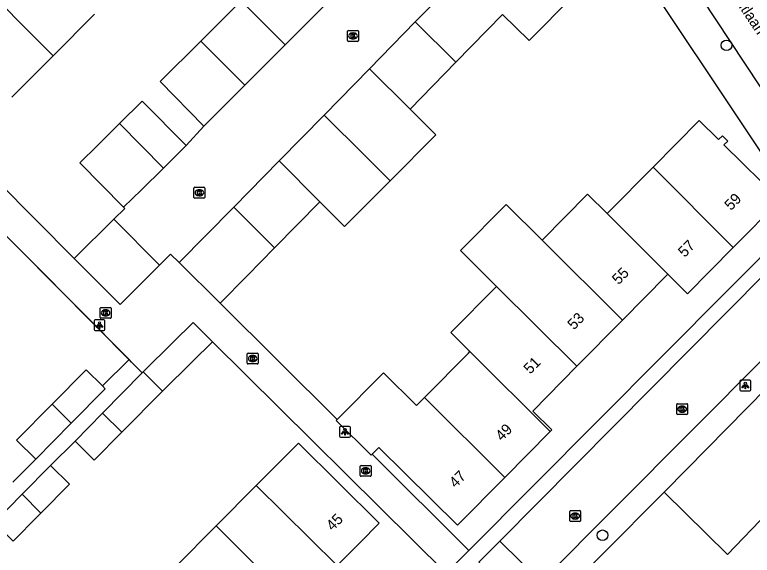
# Model space of a CAD drawing. Extents: x 157767 to 159171, y 387842 to 389425.
# Drawn here: x 158517.6 to 158585.7, y 388630 to 388679.9 of the extents above; entities that cross this region are included whole.
import ezdxf

# ---------------------------------------------------------------- set-up
doc = ezdxf.new("R2010")
doc.units = 0
for name, color, linetype in [('IMGEO_Boom', 7, 'Continuous'), ('IMGEO_Kolk', 7, 'Continuous'), ('IMGEO_Lichtpunt', 7, 'Continuous'), ('IMGEO_Muur', 7, 'Continuous'), ('IMGEO_Openbare_ruimte_label', 7, 'Continuous'), ('IMGEO_Pand', 7, 'Continuous'), ('IMGEO_Pand_nummerreeks', 7, 'Continuous'), ('IMGEO_Rijbaan_lokaal_open', 7, 'Continuous'), ('IMGEO_Voetpad_open', 7, 'Continuous')]:
    doc.layers.add(name, color=color, linetype=linetype)

msp = doc.modelspace()

# ---------------------------------------------------------------- linework, layer by layer
at = {"layer": 'IMGEO_Boom'}
for centre in [(158583.318, 388677.118), (158571.865, 388631.855)]:
    msp.add_circle(centre, 0.489, dxfattribs=at)
at = {"layer": 'IMGEO_Kolk'}
for p, q in [((158548.318, 388677.56), (158548.318, 388678.412)), ((158548.393, 388678.486), (158549.245, 388678.486)), ((158548.806, 388678.266), (158548.831, 388678.266)), ((158549.319, 388678.412), (158549.319, 388677.56)), ((158549.245, 388677.486), (158548.393, 388677.486)), ((158548.829, 388677.706), (158548.804, 388677.706)), ((158534.129, 388663.073), (158534.129, 388663.925)), ((158534.204, 388663.999), (158535.056, 388663.999)), ((158534.617, 388663.779), (158534.642, 388663.779)), ((158535.13, 388663.925), (158535.13, 388663.073)), ((158534.64, 388663.219), (158534.615, 388663.219)), ((158535.056, 388662.999), (158534.204, 388662.999)), ((158525.544, 388652.898), (158526.396, 388652.898)), ((158525.469, 388651.972), (158525.469, 388652.824)), ((158525.957, 388652.678), (158525.982, 388652.678)), ((158526.47, 388652.824), (158526.47, 388651.972)), ((158526.396, 388651.898), (158525.544, 388651.898)), ((158525.98, 388652.118), (158525.955, 388652.118)), ((158539.055, 388647.754), (158539.055, 388648.606)), ((158539.13, 388648.68), (158539.982, 388648.68)), ((158539.543, 388648.46), (158539.568, 388648.46)), ((158540.056, 388648.606), (158540.056, 388647.754)), ((158539.982, 388647.68), (158539.13, 388647.68)), ((158539.566, 388647.9), (158539.541, 388647.9)), ((158578.72, 388643.08), (158578.72, 388643.932)), ((158578.795, 388644.006), (158579.647, 388644.006)), ((158579.208, 388643.786), (158579.233, 388643.786)), ((158579.721, 388643.932), (158579.721, 388643.08)), ((158579.647, 388643.006), (158578.795, 388643.006)), ((158579.231, 388643.226), (158579.206, 388643.226)), ((158549.49, 388637.379), (158549.49, 388638.231)), ((158549.565, 388638.305), (158550.417, 388638.305)), ((158549.978, 388638.085), (158550.003, 388638.085)), ((158550.491, 388638.231), (158550.491, 388637.379)), ((158550.417, 388637.305), (158549.565, 388637.305)), ((158550.001, 388637.525), (158549.976, 388637.525)), ((158568.84, 388633.203), (158568.84, 388634.055)), ((158568.915, 388634.129), (158569.767, 388634.129)), ((158569.328, 388633.909), (158569.353, 388633.909)), ((158569.841, 388634.055), (158569.841, 388633.203)), ((158569.767, 388633.129), (158568.915, 388633.129)), ((158569.351, 388633.349), (158569.326, 388633.349))]:
    msp.add_line(p, q, dxfattribs=at)
for points in [[(158548.318, 388677.56), (158548.318, 388678.412)], [(158548.393, 388678.486), (158549.245, 388678.486)], [(158548.639, 388678.186), (158548.762, 388678.186), (158548.762, 388678.035), (158548.892, 388678.186), (158549.056, 388678.186), (158548.91, 388678.035), (158549.063, 388677.786), (158548.911, 388677.786), (158548.826, 388677.95), (158548.762, 388677.883), (158548.762, 388677.786), (158548.639, 388677.786), (158548.639, 388678.186)], [(158549.319, 388678.412), (158549.319, 388677.56)], [(158549.245, 388677.486), (158548.393, 388677.486)], [(158534.129, 388663.073), (158534.129, 388663.925)], [(158534.204, 388663.999), (158535.056, 388663.999)], [(158535.13, 388663.925), (158535.13, 388663.073)], [(158534.45, 388663.699), (158534.573, 388663.699), (158534.573, 388663.548), (158534.703, 388663.699), (158534.867, 388663.699), (158534.721, 388663.548), (158534.874, 388663.299), (158534.722, 388663.299), (158534.637, 388663.463), (158534.573, 388663.396), (158534.573, 388663.299), (158534.45, 388663.299), (158534.45, 388663.699)], [(158535.056, 388662.999), (158534.204, 388662.999)], [(158525.544, 388652.898), (158526.396, 388652.898)], [(158525.469, 388651.972), (158525.469, 388652.824)], [(158525.79, 388652.598), (158525.913, 388652.598), (158525.913, 388652.447), (158526.043, 388652.598), (158526.207, 388652.598), (158526.061, 388652.447), (158526.214, 388652.198), (158526.062, 388652.198), (158525.977, 388652.362), (158525.913, 388652.295), (158525.913, 388652.198), (158525.79, 388652.198), (158525.79, 388652.598)], [(158526.47, 388652.824), (158526.47, 388651.972)], [(158526.396, 388651.898), (158525.544, 388651.898)], [(158539.055, 388647.754), (158539.055, 388648.606)], [(158539.13, 388648.68), (158539.982, 388648.68)], [(158539.376, 388648.38), (158539.499, 388648.38), (158539.499, 388648.229), (158539.629, 388648.38), (158539.793, 388648.38), (158539.647, 388648.229), (158539.8, 388647.98), (158539.648, 388647.98), (158539.563, 388648.144), (158539.499, 388648.077), (158539.499, 388647.98), (158539.376, 388647.98), (158539.376, 388648.38)], [(158540.056, 388648.606), (158540.056, 388647.754)], [(158539.982, 388647.68), (158539.13, 388647.68)], [(158578.72, 388643.08), (158578.72, 388643.932)], [(158578.795, 388644.006), (158579.647, 388644.006)], [(158579.041, 388643.706), (158579.164, 388643.706), (158579.164, 388643.555), (158579.294, 388643.706), (158579.458, 388643.706), (158579.312, 388643.555), (158579.465, 388643.306), (158579.313, 388643.306), (158579.228, 388643.47), (158579.164, 388643.403), (158579.164, 388643.306), (158579.041, 388643.306), (158579.041, 388643.706)], [(158579.721, 388643.932), (158579.721, 388643.08)], [(158579.647, 388643.006), (158578.795, 388643.006)], [(158549.49, 388637.379), (158549.49, 388638.231)], [(158549.565, 388638.305), (158550.417, 388638.305)], [(158549.811, 388638.005), (158549.934, 388638.005), (158549.934, 388637.854), (158550.064, 388638.005), (158550.228, 388638.005), (158550.082, 388637.854), (158550.235, 388637.605), (158550.083, 388637.605), (158549.998, 388637.769), (158549.934, 388637.702), (158549.934, 388637.605), (158549.811, 388637.605), (158549.811, 388638.005)], [(158550.491, 388638.231), (158550.491, 388637.379)], [(158550.417, 388637.305), (158549.565, 388637.305)], [(158568.84, 388633.203), (158568.84, 388634.055)], [(158568.915, 388634.129), (158569.767, 388634.129)], [(158569.161, 388633.829), (158569.284, 388633.829), (158569.284, 388633.678), (158569.414, 388633.829), (158569.578, 388633.829), (158569.432, 388633.678), (158569.585, 388633.429), (158569.433, 388633.429), (158569.348, 388633.593), (158569.284, 388633.526), (158569.284, 388633.429), (158569.161, 388633.429), (158569.161, 388633.829)], [(158569.841, 388634.055), (158569.841, 388633.203)], [(158569.767, 388633.129), (158568.915, 388633.129)]]:
    msp.add_lwpolyline(points, dxfattribs=at)
for centre, start, end in [((158548.395, 388678.41), 91.55205, 178.44795), ((158548.395, 388678.41), 91.55205, 178.44795), ((158549.243, 388678.41), 1.55205, 88.44795), ((158549.243, 388678.41), 1.55205, 88.44795), ((158548.395, 388677.562), 181.55205, 268.44795), ((158548.395, 388677.562), 181.55205, 268.44795), ((158549.243, 388677.562), 271.55205, 358.44795), ((158549.243, 388677.562), 271.55205, 358.44795), ((158534.206, 388663.923), 91.55205, 178.44795), ((158534.206, 388663.923), 91.55205, 178.44795), ((158535.054, 388663.923), 1.55205, 88.44795), ((158535.054, 388663.923), 1.55205, 88.44795), ((158534.206, 388663.075), 181.55205, 268.44795), ((158534.206, 388663.075), 181.55205, 268.44795), ((158535.054, 388663.075), 271.55205, 358.44795), ((158535.054, 388663.075), 271.55205, 358.44795), ((158525.546, 388652.822), 91.55205, 178.44795), ((158525.546, 388652.822), 91.55205, 178.44795), ((158526.394, 388652.822), 1.55205, 88.44795), ((158526.394, 388652.822), 1.55205, 88.44795), ((158525.546, 388651.974), 181.55205, 268.44795), ((158525.546, 388651.974), 181.55205, 268.44795), ((158526.394, 388651.974), 271.55205, 358.44795), ((158526.394, 388651.974), 271.55205, 358.44795), ((158539.132, 388648.604), 91.55205, 178.44795), ((158539.132, 388648.604), 91.55205, 178.44795), ((158539.98, 388648.604), 1.55205, 88.44795), ((158539.98, 388648.604), 1.55205, 88.44795), ((158539.132, 388647.756), 181.55205, 268.44795), ((158539.132, 388647.756), 181.55205, 268.44795), ((158539.98, 388647.756), 271.55205, 358.44795), ((158539.98, 388647.756), 271.55205, 358.44795), ((158578.797, 388643.93), 91.55205, 178.44795), ((158578.797, 388643.93), 91.55205, 178.44795), ((158579.645, 388643.93), 1.55205, 88.44795), ((158579.645, 388643.93), 1.55205, 88.44795), ((158578.797, 388643.082), 181.55205, 268.44795), ((158578.797, 388643.082), 181.55205, 268.44795), ((158579.645, 388643.082), 271.55205, 358.44795), ((158579.645, 388643.082), 271.55205, 358.44795), ((158549.567, 388638.229), 91.55205, 178.44795), ((158549.567, 388638.229), 91.55205, 178.44795), ((158550.415, 388638.229), 1.55205, 88.44795), ((158550.415, 388638.229), 1.55205, 88.44795), ((158549.567, 388637.381), 181.55205, 268.44795), ((158549.567, 388637.381), 181.55205, 268.44795), ((158550.415, 388637.381), 271.55205, 358.44795), ((158550.415, 388637.381), 271.55205, 358.44795), ((158568.917, 388634.053), 91.55205, 178.44795), ((158568.917, 388634.053), 91.55205, 178.44795), ((158569.765, 388634.053), 1.55205, 88.44795), ((158569.765, 388634.053), 1.55205, 88.44795), ((158568.917, 388633.205), 181.55205, 268.44795), ((158568.917, 388633.205), 181.55205, 268.44795), ((158569.765, 388633.205), 271.55205, 358.44795), ((158569.765, 388633.205), 271.55205, 358.44795)]:
    msp.add_arc(centre, 0.0765, start, end, dxfattribs=at)
for centre, major_axis, ratio, start_param, end_param in [((158548.805, 388677.986), (-0.387, 0.002), 0.722429, 4.712389, 7.853982), ((158548.83, 388677.986), (-0.39, 0.002), 0.717154, 1.570796, 4.712389), ((158534.616, 388663.499), (-0.387, 0.002), 0.722429, 4.712389, 7.853982), ((158534.641, 388663.499), (-0.39, 0.002), 0.717154, 1.570796, 4.712389), ((158525.956, 388652.398), (-0.387, 0.002), 0.722429, 4.712389, 7.853982), ((158525.981, 388652.398), (-0.39, 0.002), 0.717154, 1.570796, 4.712389), ((158539.542, 388648.18), (-0.387, 0.002), 0.722429, 4.712389, 7.853982), ((158539.567, 388648.18), (-0.39, 0.002), 0.717154, 1.570796, 4.712389), ((158579.207, 388643.506), (-0.387, 0.002), 0.722429, 4.712389, 7.853982), ((158579.232, 388643.506), (-0.39, 0.002), 0.717154, 1.570796, 4.712389), ((158549.977, 388637.805), (-0.387, 0.002), 0.722429, 4.712389, 7.853982), ((158550.002, 388637.805), (-0.39, 0.002), 0.717154, 1.570796, 4.712389), ((158569.327, 388633.629), (-0.387, 0.002), 0.722429, 4.712389, 7.853982), ((158569.352, 388633.629), (-0.39, 0.002), 0.717154, 1.570796, 4.712389)]:
    msp.add_ellipse(centre, major_axis=major_axis, ratio=ratio, start_param=start_param, end_param=end_param, dxfattribs=at)
at = {"layer": 'IMGEO_Lichtpunt'}
for p, q in [((158524.909, 388651.67), (158524.909, 388650.863)), ((158524.909, 388651.67), (158524.909, 388650.863)), ((158525.811, 388651.765), (158525.003, 388651.765)), ((158525.811, 388651.765), (158525.003, 388651.765)), ((158525.905, 388650.863), (158525.905, 388651.67)), ((158525.905, 388650.863), (158525.905, 388651.67)), ((158525.003, 388650.769), (158525.811, 388650.769)), ((158525.003, 388650.769), (158525.811, 388650.769)), ((158584.555, 388646.089), (158584.555, 388645.282)), ((158584.555, 388646.089), (158584.555, 388645.282)), ((158585.457, 388646.184), (158584.649, 388646.184)), ((158585.457, 388646.184), (158584.649, 388646.184)), ((158585.551, 388645.282), (158585.551, 388646.089)), ((158585.551, 388645.282), (158585.551, 388646.089)), ((158584.649, 388645.188), (158585.457, 388645.188)), ((158584.649, 388645.188), (158585.457, 388645.188)), ((158547.578, 388641.809), (158547.578, 388641.002)), ((158547.578, 388641.809), (158547.578, 388641.002)), ((158548.48, 388641.904), (158547.672, 388641.904)), ((158548.48, 388641.904), (158547.672, 388641.904)), ((158548.574, 388641.002), (158548.574, 388641.809)), ((158548.574, 388641.002), (158548.574, 388641.809)), ((158547.672, 388640.908), (158548.48, 388640.908)), ((158547.672, 388640.908), (158548.48, 388640.908))]:
    msp.add_line(p, q, dxfattribs=at)
for points in [[(158525.283, 388651.334), (158525.322, 388651.306), (158525.134, 388651.044), (158525.096, 388651.071), (158525.283, 388651.334)], [(158525.385, 388651.286), (158525.432, 388651.286), (158525.432, 388650.964), (158525.385, 388650.964), (158525.385, 388651.286)], [(158525.495, 388651.306), (158525.533, 388651.333), (158525.72, 388651.071), (158525.681, 388651.043), (158525.495, 388651.306)], [(158584.929, 388645.753), (158584.968, 388645.725), (158584.78, 388645.463), (158584.742, 388645.49), (158584.929, 388645.753)], [(158585.031, 388645.705), (158585.078, 388645.705), (158585.078, 388645.383), (158585.031, 388645.383), (158585.031, 388645.705)], [(158585.141, 388645.725), (158585.179, 388645.752), (158585.366, 388645.49), (158585.327, 388645.462), (158585.141, 388645.725)], [(158547.952, 388641.473), (158547.991, 388641.445), (158547.803, 388641.183), (158547.765, 388641.21), (158547.952, 388641.473)], [(158548.054, 388641.425), (158548.101, 388641.425), (158548.101, 388641.103), (158548.054, 388641.103), (158548.054, 388641.425)], [(158548.164, 388641.445), (158548.202, 388641.472), (158548.389, 388641.21), (158548.35, 388641.182), (158548.164, 388641.445)]]:
    msp.add_lwpolyline(points, dxfattribs=at)
for centre in [(158525.408, 388651.468), (158585.054, 388645.887), (158548.077, 388641.607)]:
    msp.add_circle(centre, 0.0994, dxfattribs=at)
for centre, start, end in [((158525.003, 388651.67), 90, 180), ((158525.003, 388651.67), 90, 180), ((158525.811, 388651.67), 0, 90), ((158525.811, 388651.67), 0, 90), ((158525.003, 388650.863), 180, 270), ((158525.003, 388650.863), 180, 270), ((158525.811, 388650.863), 270, 0), ((158525.811, 388650.863), 270, 360), ((158584.649, 388646.089), 90, 180), ((158584.649, 388646.089), 90, 180), ((158585.457, 388646.089), 0, 90), ((158585.457, 388646.089), 0, 90), ((158584.649, 388645.282), 180, 270), ((158584.649, 388645.282), 180, 270), ((158585.457, 388645.282), 270, 0), ((158585.457, 388645.282), 270, 360), ((158547.672, 388641.809), 90, 180), ((158547.672, 388641.809), 90, 180), ((158548.48, 388641.809), 0, 90), ((158548.48, 388641.809), 0, 90), ((158547.672, 388641.002), 180, 270), ((158547.672, 388641.002), 180, 270), ((158548.48, 388641.002), 270, 0), ((158548.48, 388641.002), 270, 360)]:
    msp.add_arc(centre, 0.0946, start, end, dxfattribs=at)
at = {"layer": 'IMGEO_Muur'}
for points in [[(158528.371, 388647.854), (158514.447, 388661.869)], [(158577.552, 388635.837), (158571.8, 388630.034)]]:
    msp.add_lwpolyline(points, dxfattribs=at)
at = {"layer": 'IMGEO_Pand'}
for points in [[(158565.231, 388685.549), (158569.152, 388681.684), (158565.083, 388677.557), (158562.621, 388679.968)], [(158513.573, 388683.726), (158521.12, 388676.14)], [(158561.168, 388681.428), (158558.871, 388683.677), (158554.576, 388679.291)], [(158538.496, 388681.232), (158534.757, 388677.506)], [(158542.553, 388677.162), (158538.496, 388681.232)], [(158542.553, 388677.162), (158546.214, 388680.835)], [(158521.12, 388676.14), (158524.95, 388679.987)], [(158562.621, 388679.968), (158558.311, 388675.554)], [(158554.576, 388679.291), (158550.334, 388674.959)], [(158558.311, 388675.554), (158554.576, 388679.291)], [(158534.757, 388677.506), (158531, 388673.762), (158535.054, 388669.64)], [(158538.829, 388673.426), (158534.757, 388677.506)], [(158538.829, 388673.426), (158542.553, 388677.162)], [(158517.321, 388672.322), (158521.12, 388676.14)], [(158558.311, 388675.554), (158554.087, 388671.228)], [(158550.334, 388674.959), (158546.144, 388670.681)], [(158554.087, 388671.228), (158550.334, 388674.959)], [(158535.054, 388669.64), (158538.829, 388673.426)], [(158533.41, 388667.852), (158529.359, 388671.961), (158527.265, 388669.896)], [(158546.144, 388670.681), (158541.985, 388666.434)], [(158546.144, 388670.681), (158549.903, 388666.943), (158552.247, 388664.614)], [(158554.087, 388671.228), (158556.468, 388668.862), (158552.247, 388664.614)], [(158576.532, 388665.865), (158580.794, 388670.179), (158582.583, 388668.413), (158582.935, 388668.769), (158583.433, 388668.277), (158583.08, 388667.92), (158588.259, 388662.804), (158583.936, 388658.428)], [(158527.265, 388669.896), (158525.22, 388667.879), (158523.58, 388666.261), (158527.632, 388662.153)], [(158527.265, 388669.896), (158531.313, 388665.783)], [(158531.313, 388665.783), (158533.41, 388667.852)], [(158541.985, 388666.434), (158537.798, 388662.159)], [(158541.985, 388666.434), (158545.753, 388662.674)], [(158572.289, 388661.57), (158572.441, 388661.724), (158576.532, 388665.865)], [(158583.936, 388658.428), (158576.532, 388665.865)], [(158527.632, 388662.153), (158529.273, 388663.77), (158531.313, 388665.783)], [(158552.247, 388664.614), (158548.045, 388660.386), (158545.753, 388662.674)], [(158566.282, 388659.109), (158570.49, 388663.369), (158572.289, 388661.57)], [(158545.753, 388662.674), (158541.568, 388658.402)], [(158562.069, 388654.845), (158559.848, 388657.054), (158558.741, 388658.154), (158562.953, 388662.418), (158566.282, 388659.109)], [(158537.798, 388662.159), (158535.235, 388659.544), (158532.764, 388657.052)], [(158541.568, 388658.402), (158537.798, 388662.159)], [(158526.715, 388661.052), (158523.076, 388657.421)], [(158530.953, 388656.804), (158526.715, 388661.052)], [(158572.289, 388661.57), (158577.893, 388655.963)], [(158573.708, 388651.728), (158566.282, 388659.109)], [(158541.568, 388658.402), (158539.036, 388655.819), (158536.538, 388653.299)], [(158583.936, 388658.428), (158579.707, 388654.148), (158577.893, 388655.963)], [(158523.076, 388657.421), (158527.313, 388653.173), (158530.953, 388656.804)], [(158532.764, 388657.052), (158536.538, 388653.299)], [(158577.893, 388655.963), (158577.778, 388655.847), (158573.708, 388651.728)], [(158562.069, 388654.845), (158557.863, 388650.588), (158559.625, 388648.83)], [(158569.493, 388647.462), (158562.069, 388654.845)], [(158535.834, 388649.727), (158534.049, 388651.525), (158532.202, 388649.691), (158529.451, 388646.96)], [(158573.708, 388651.728), (158569.493, 388647.462)], [(158535.834, 388649.727), (158533.987, 388647.893), (158531.236, 388645.162)], [(158555.434, 388644.587), (158559.487, 388648.69), (158559.625, 388648.83)], [(158559.625, 388648.83), (158567.036, 388641.433)], [(158567.036, 388641.433), (158567.187, 388641.586), (158565.416, 388643.335), (158569.493, 388647.462)], [(158521.029, 388643.961), (158524.159, 388647.135), (158525.669, 388645.646)], [(158525.695, 388643.134), (158529.355, 388646.863)], [(158529.355, 388646.863), (158529.451, 388646.96)], [(158529.451, 388646.96), (158531.236, 388645.162)], [(158547.353, 388642.542), (158551.626, 388646.865), (158554.692, 388643.836), (158555.434, 388644.587)], [(158525.669, 388645.646), (158525.935, 388645.383), (158522.801, 388642.205)], [(158587.033, 388645.475), (158579.644, 388637.964), (158577.552, 388635.837)], [(158531.236, 388645.162), (158527.465, 388641.374)], [(158555.434, 388644.587), (158562.851, 388637.197)], [(158519.519, 388638.876), (158517.743, 388640.628), (158521.029, 388643.961)], [(158522.801, 388642.205), (158521.029, 388643.961)], [(158523.143, 388640.544), (158525.695, 388643.134)], [(158527.465, 388641.374), (158525.695, 388643.134)], [(158522.801, 388642.205), (158519.519, 388638.876)], [(158547.353, 388642.542), (158547.268, 388642.455), (158550.505, 388639.257), (158550.58, 388639.332)], [(158527.465, 388641.374), (158524.921, 388638.792), (158523.143, 388640.544)], [(158567.036, 388641.433), (158562.851, 388637.197)], [(158539.881, 388636.45), (158543.785, 388640.377), (158551.243, 388632.962), (158549.438, 388631.146), (158547.359, 388629.055)], [(158562.851, 388637.197), (158558.485, 388632.778), (158551.208, 388639.968), (158550.58, 388639.332)], [(158518.249, 388635.641), (158520.891, 388638.301)], [(158520.891, 388638.301), (158522.641, 388636.562), (158519.999, 388633.901)], [(158536.17, 388632.717), (158539.881, 388636.45)], [(158547.359, 388629.055), (158539.881, 388636.45)], [(158518.249, 388635.641), (158515.671, 388633.045)], [(158519.999, 388633.901), (158518.249, 388635.641)], [(158577.552, 388635.837), (158583.399, 388630.082), (158587.12, 388633.964)], [(158515.671, 388633.045), (158517.422, 388631.306), (158519.738, 388633.638), (158519.999, 388633.901)], [(158532.456, 388628.981), (158536.17, 388632.717)], [(158543.627, 388625.302), (158536.17, 388632.717)]]:
    msp.add_lwpolyline(points, dxfattribs=at)
at = {"layer": 'IMGEO_Rijbaan_lokaal_open'}
for points in [[(158589.092, 388669.288), (158576.936, 388687.705), (158573.576, 388692.758)], [(158533.41, 388667.852), (158535.054, 388669.64)], [(158526.715, 388661.052), (158527.731, 388662.054), (158527.632, 388662.153)], [(158562.395, 388631.319), (158590.376, 388659.557)], [(158530.953, 388656.804), (158531.974, 388657.838), (158532.764, 388657.052)], [(158566.185, 388627.548), (158586.996, 388648.449), (158587.817, 388647.61), (158595.063, 388654.898)], [(158561.302, 388628.558), (158560.451, 388629.357), (158562.395, 388631.319)], [(158566.185, 388627.548), (158562.395, 388631.319)]]:
    msp.add_lwpolyline(points, dxfattribs=at)
at = {"layer": 'IMGEO_Voetpad_open'}
for points in [[(158570.547, 388691.173), (158590.346, 388661.446), (158589.411, 388660.505)], [(158501.753, 388678.922), (158505.439, 388675.205), (158523.076, 388657.421)], [(158528.133, 388648.093), (158514.447, 388661.869), (158503.37, 388673.018), (158503.116, 388672.761)], [(158559.524, 388630.436), (158589.411, 388660.505)], [(158536.538, 388653.299), (158547.353, 388642.542)], [(158557.412, 388628.36), (158535.834, 388649.727)], [(158528.133, 388648.093), (158525.669, 388645.646)], [(158529.355, 388646.863), (158528.371, 388647.854), (158528.133, 388648.093)], [(158520.891, 388638.301), (158523.143, 388640.544)], [(158550.58, 388639.332), (158559.524, 388630.436)], [(158519.519, 388638.876), (158517.413, 388636.756)], [(158577.552, 388635.837), (158571.8, 388630.034), (158569.289, 388627.5)], [(158559.524, 388630.436), (158557.412, 388628.36)]]:
    msp.add_lwpolyline(points, dxfattribs=at)

# ---------------------------------------------------------------- texts
at = {"layer": 'IMGEO_Openbare_ruimte_label'}
msp.add_text('Heraultlaan', height=1, rotation=303.4994, dxfattribs=at).set_placement((158582.412, 388683.717))
at = {"layer": 'IMGEO_Pand_nummerreeks'}
for s, rotation, p in [('59', 45.34872, (158583.725, 388661.799)), ('57', 45.34961, (158579.449, 388657.471)), ('55', 45.34388, (158573.345, 388654.945)), ('53', 45.34388, (158569.224, 388650.774)), ('51', 45.34388, (158565.182, 388646.684)), ('49', 45.34961, (158562.57, 388640.498)), ('47', 45.34685, (158558.295, 388636.171)), ('45', 45.16654, (158546.931, 388632.199))]:
    msp.add_text(s, height=1, rotation=rotation, dxfattribs=at).set_placement(p)

doc.saveas('drawing.dxf')
